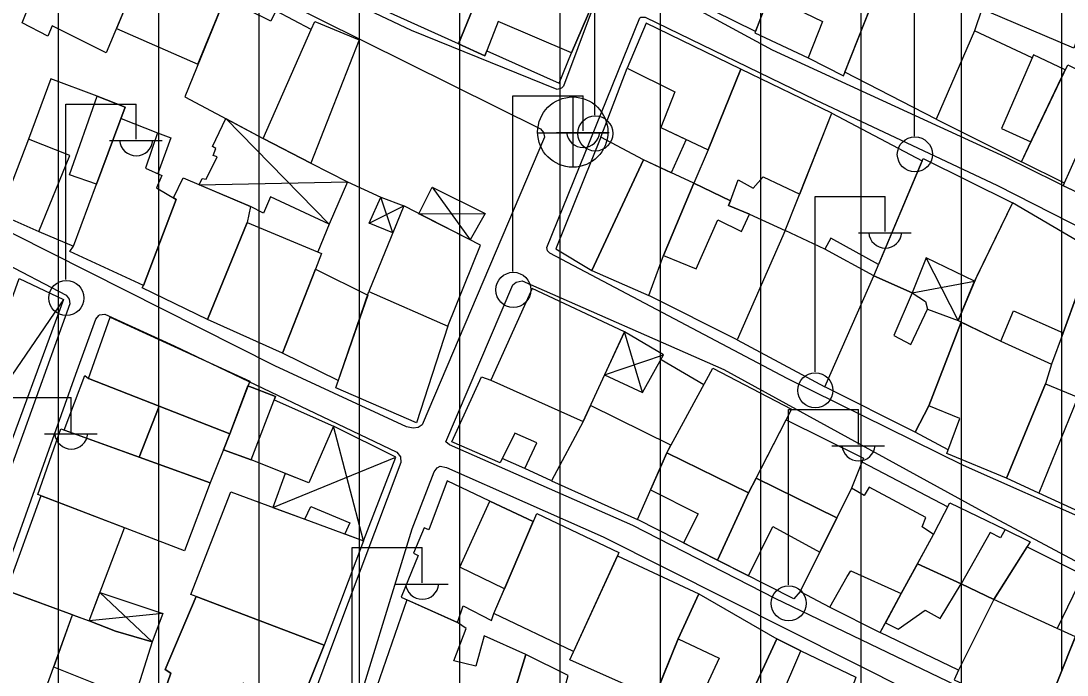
# Model space of a CAD drawing. Extents: x 417997 to 421451, y 4451742 to 4455216.
# Drawn here: x 420514 to 420618.3, y 4453522.7 to 4453587.9 of the extents above; entities that cross this region are included whole.
import ezdxf

# ---------------------------------------------------------------- set-up
doc = ezdxf.new("R2010")
doc.units = 0
for name, color, linetype in [('ADA', 7, 'Continuous'), ('B_Mesken', 7, 'Continuous'), ('B_Sundurma', 7, 'Continuous'), ('B_Teras', 7, 'Continuous'), ('PL_AYA_PARK_DINLENME', 7, 'Continuous'), ('PL_KON_MEV_350', 7, 'Continuous'), ('S_Elektrik_Diregi', 7, 'Continuous'), ('S_Rogar_Kapagi', 7, 'Continuous'), ('Sinir_Duvar_tek_tarafa_ait', 7, 'Continuous'), ('TR_ORTAYOGUNKONUT', 7, 'Continuous'), ('Yol_Sose', 7, 'Continuous')]:
    doc.layers.add(name, color=color, linetype=linetype)

msp = doc.modelspace()

# ---------------------------------------------------------------- linework, layer by layer
at = {"layer": 'ADA'}
msp.add_line((420659.52, 4453627.72), (420606.99, 4453496.21), dxfattribs=at)
msp.add_line((420659.52, 4453627.72), (420606.99, 4453496.21), dxfattribs=at)
at = {"layer": 'B_Mesken'}
for points in [[(420613.65, 4453601.21), (420623.42, 4453597.18), (420618.94, 4453585.21), (420608.96, 4453589.46)], [(420553.72, 4453600.24), (420561.96, 4453596.31), (420557.63, 4453585.64), (420549.51, 4453589.28)], [(420518.06, 4453597.63), (420519.47, 4453596.93), (420520, 4453597.97), (420522.8, 4453596.71), (420523.09, 4453597.51), (420527.09, 4453595.72), (420522.51, 4453584.73), (420517.12, 4453587.44), (420516.68, 4453586.41), (420514.13, 4453587.73)], [(420588.58, 4453590.46), (420587.16, 4453586.72), (420592.46, 4453584.24), (420595.98, 4453582.45), (420600.24, 4453593.23), (420591.5, 4453597.54)], [(420523.53, 4453587.17), (420531.65, 4453583.6), (420534.33, 4453590.2), (420534.82, 4453591.41), (420526.76, 4453594.91)], [(420560.45, 4453584.95), (420567.67, 4453581.73), (420568.88, 4453584.75), (420572.18, 4453592.39), (420565.2, 4453595.55), (420564.03, 4453592.76), (420561.07, 4453594.12), (420557.63, 4453585.64), (420560.25, 4453584.44)], [(420587.22, 4453586.87), (420583.09, 4453588.89), (420585.63, 4453594.58), (420589.46, 4453592.61), (420588.58, 4453590.46)], [(420605.24, 4453578.13), (420596.12, 4453582.81), (420599.98, 4453592.57), (420605.51, 4453589.96), (420606.16, 4453591.51), (420609.22, 4453590.12), (420608.96, 4453589.46), (420609.77, 4453589.11), (420609.05, 4453586.95)], [(420534.33, 4453590.2), (420530.33, 4453580.36), (420538.14, 4453576.19), (420542.94, 4453587.08), (420539.43, 4453588.92), (420538.91, 4453587.89)], [(420542.94, 4453587.08), (420543.3, 4453587.88), (420547.73, 4453586.05), (420542.89, 4453573.74), (420538.14, 4453576.19)], [(420582.49, 4453575.08), (420585.77, 4453583.11), (420576.32, 4453587.7), (420574.43, 4453583.2), (420579.17, 4453580.84), (420577.78, 4453577.29)], [(420609.05, 4453586.95), (420605.24, 4453578.13), (420613.73, 4453573.87), (420614.68, 4453575.87), (420618.1, 4453583.06), (420614.93, 4453584.55), (420614.79, 4453584.23)], [(420618.01, 4453571.76), (420613.73, 4453573.87), (420618.34, 4453583.55), (420627.15, 4453579.24), (420625.55, 4453575.39), (420625.5, 4453574.99), (420622.93, 4453569.13), (420617.89, 4453571.48)], [(420580.3, 4453576.11), (420578.82, 4453572.79), (420576.05, 4453574.08), (420571.82, 4453576.32), (420574.43, 4453583.2), (420579.17, 4453580.84), (420577.78, 4453577.29)], [(420582.49, 4453575.08), (420581.09, 4453571.74), (420584.73, 4453569.97), (420585.49, 4453572.08), (420587, 4453571.26), (420588, 4453572.39), (420591.63, 4453570.64), (420594.84, 4453578.73), (420585.77, 4453583.11)], [(420521.6, 4453580.42), (420516.98, 4453582.15), (420514.76, 4453576.12), (420511.86, 4453568.65), (420515.79, 4453566.94), (420519.25, 4453565.48), (420521.55, 4453571.66), (420524.4, 4453579.32)], [(420523.99, 4453578.21), (420527.62, 4453576.76), (420526.42, 4453573.23), (420528.07, 4453572.51), (420527.51, 4453571.29), (420529.48, 4453570.12), (420526.23, 4453561.54), (420518.88, 4453564.92), (420519.25, 4453565.48), (420521.55, 4453571.66)], [(420599.49, 4453563.65), (420594.73, 4453566.25), (420594.14, 4453565.18), (420590.19, 4453567.02), (420594.84, 4453578.73), (420603.83, 4453573.98)], [(420576.05, 4453574.08), (420571.82, 4453576.32), (420567.34, 4453565.19), (420570.91, 4453563.04)], [(420581.09, 4453571.74), (420576.05, 4453574.08), (420570.91, 4453563.04), (420576.6, 4453560.53), (420578.07, 4453564.54)], [(420599.01, 4453562.5), (420603.92, 4453574.2), (420612.85, 4453569.78), (420609.04, 4453561.99), (420604.22, 4453564.3), (420602.83, 4453560.81)], [(420532.59, 4453558.15), (420526.09, 4453561.3), (420526.23, 4453561.54), (420529.48, 4453570.12), (420529.23, 4453570.27), (420530.17, 4453572.27), (420536.89, 4453569.41), (420536.57, 4453567.83)], [(420586.62, 4453568.65), (420590.19, 4453567.02), (420585.4, 4453556.14), (420576.6, 4453560.53), (420578.07, 4453564.54), (420581.09, 4453571.74), (420584.73, 4453569.97), (420584.53, 4453569.52)], [(420609.28, 4453562.48), (420607.42, 4453558.04), (420611.68, 4453555.99), (420612.95, 4453559.01), (420617.9, 4453556.83), (420620.87, 4453565.08), (420612.85, 4453569.78)], [(420552.16, 4453569.47), (420548.7, 4453560.95), (420556.56, 4453557.5), (420559.83, 4453565.57)], [(420540.08, 4453554.79), (420532.59, 4453558.15), (420536.57, 4453567.83), (420543.98, 4453564.74), (420543.38, 4453563.18)], [(420599.01, 4453562.5), (420594.14, 4453565.18), (420590.19, 4453567.02), (420585.4, 4453556.14), (420594.15, 4453551.45)], [(420617.9, 4453556.83), (420616.71, 4453553.7), (420616.12, 4453551.75), (420619.36, 4453550.4), (420624.42, 4453548.29), (420629.21, 4453561.67), (420620.87, 4453565.08)], [(420543.38, 4453563.18), (420548.57, 4453560.58), (420545.64, 4453552.07), (420540.08, 4453554.79)], [(420603.14, 4453546.93), (420594.15, 4453551.45), (420599.01, 4453562.5), (420602.83, 4453560.81), (420601.01, 4453556.55), (420602.72, 4453555.65), (420604.36, 4453559.18), (420607.42, 4453558.04), (420607.73, 4453557.89), (420604.49, 4453549.53)], [(420545.38, 4453551.33), (420548.7, 4453560.95), (420556.56, 4453557.5), (420553.42, 4453547.85)], [(420560.84, 4453552.1), (420570.04, 4453548), (420574.17, 4453556.93), (420564.97, 4453561.26)], [(420522.91, 4453558.4), (420536.82, 4453552.02), (420534.82, 4453546.77), (420520.75, 4453552.28)], [(420606.43, 4453545.17), (420603.14, 4453546.93), (420604.49, 4453549.53), (420607.73, 4453557.89), (420611.68, 4453555.99), (420616.71, 4453553.7), (420616.12, 4453551.75), (420612.25, 4453542.33), (420606.28, 4453544.78)], [(420578.39, 4453544.86), (420582.96, 4453553.3), (420590.8, 4453549.21), (420586.54, 4453540.87)], [(420518.32, 4453547.13), (420520.39, 4453552.57), (420520.75, 4453552.28), (420527.8, 4453549.52), (420525.8, 4453544.42)], [(420564.23, 4453543.31), (420561.98, 4453544.3), (420561.76, 4453543.87), (420556.96, 4453545.95), (420559.91, 4453552.43), (420560.84, 4453552.1), (420570.04, 4453548), (420566.88, 4453542.07)], [(420539.26, 4453550.13), (420545.16, 4453547.53), (420542.7, 4453541.86), (420536.96, 4453544.17), (420534.19, 4453545.17), (420534.82, 4453546.77), (420536.64, 4453551.54), (420539.39, 4453550.47)], [(420619.36, 4453550.4), (420624.42, 4453548.29), (420620.74, 4453538.4), (420615.48, 4453540.85), (420612.25, 4453542.33), (420616.12, 4453551.75)], [(420532.88, 4453541.87), (420525.8, 4453544.42), (420527.8, 4453549.52), (420534.82, 4453546.77)], [(420578.8, 4453545.62), (420570.78, 4453549.59), (420570.04, 4453548), (420566.88, 4453542.07), (420575.45, 4453538.21), (420578.39, 4453544.86)], [(420590.27, 4453548.16), (420597.98, 4453544.34), (420596.8, 4453541.34), (420595.34, 4453538.39), (420587.29, 4453542.35)], [(420517.98, 4453547.25), (420532.88, 4453541.87), (420530.3, 4453535.09), (420515.7, 4453540.7)], [(420575.45, 4453538.21), (420578.39, 4453544.86), (420586.54, 4453540.87), (420583.45, 4453534.15)], [(420560.75, 4453540.05), (420556.5, 4453542.07), (420554.65, 4453537.18), (420554.2, 4453537.37), (420553.14, 4453534.84), (420553.59, 4453534.62), (420551.9, 4453530.46), (420557.51, 4453527.95), (420558.1, 4453529.6), (420560.9, 4453528.15), (420561.15, 4453528.83), (420562.21, 4453531.31), (420565.08, 4453538)], [(420591.67, 4453531.04), (420591.04, 4453530.31), (420583.45, 4453534.15), (420586.54, 4453540.87), (420587.29, 4453542.35), (420595.34, 4453538.39)], [(420516, 4453540.58), (420512.58, 4453531.13), (420520.8, 4453528.11), (420524.32, 4453537.39)], [(420530.96, 4453530.72), (420534.93, 4453540.96), (420548.16, 4453536.09), (420544.23, 4453525.68)], [(420594.62, 4453529.47), (420599.64, 4453526.94), (420601.75, 4453530.83), (420604.96, 4453536.71), (420603.85, 4453537.48), (420604.19, 4453538.42), (420598.56, 4453541.42), (420598.04, 4453540.62), (420596.8, 4453541.34), (420591.67, 4453531.04)], [(420604.96, 4453536.71), (420606.59, 4453539.86), (420612.1, 4453537.23), (420614.6, 4453535.98), (420610.98, 4453530.23), (420607.71, 4453531.79), (420603.37, 4453533.8), (420604.96, 4453536.71)], [(420565.42, 4453538.8), (420573.59, 4453534.91), (420573.46, 4453534.58), (420569.1, 4453525.05), (420561.15, 4453528.83)], [(420614.3, 4453535.49), (420619.88, 4453532.71), (420617.28, 4453527.35), (420610.98, 4453530.23)], [(420581.56, 4453530.81), (420579.51, 4453526.32), (420577.15, 4453520.47), (420568.72, 4453524.22), (420573.46, 4453534.58)], [(420607.71, 4453531.79), (420610.98, 4453530.23), (420607.47, 4453523.2), (420599.64, 4453526.94), (420600.17, 4453527.92), (420601.75, 4453530.83), (420603.37, 4453533.8)], [(420512.58, 4453531.13), (420509.66, 4453522.5), (420510.07, 4453522.23), (420513.53, 4453521.1), (420516.1, 4453520.22), (420519.16, 4453528.71)], [(420541.27, 4453519.61), (420540.13, 4453516.57), (420534.74, 4453518.76), (420528.33, 4453521.08), (420528.95, 4453522.88), (420528.4, 4453523.26), (420531.46, 4453530.53), (420544.23, 4453525.68), (420541.72, 4453519.4)], [(420552.46, 4453530.21), (420547.69, 4453516.37), (420555.77, 4453512.9), (420556.89, 4453516.16), (420561.15, 4453514.38), (420564.32, 4453524.74), (420560.17, 4453526.61), (420559.36, 4453523.59), (420557.17, 4453524.11), (420558.39, 4453527.36), (420557.51, 4453527.95)], [(420581.56, 4453530.81), (420589.36, 4453526.33), (420584.66, 4453516.18), (420580.73, 4453518.18), (420580.46, 4453517.59), (420576.67, 4453519.28), (420577.15, 4453520.47), (420579.51, 4453526.32)], [(420607.47, 4453523.2), (420607.01, 4453522.23), (420618.37, 4453516.91), (420622.36, 4453525.11), (420621.88, 4453525.25), (420619.49, 4453526.34), (420617.28, 4453527.35), (420610.98, 4453530.23)], [(420527.09, 4453526.02), (420524.31, 4453517.16), (420521.22, 4453518.44), (420520.3, 4453518.76), (420521.43, 4453521.82), (420517.28, 4453523.49), (420519.16, 4453528.71), (420520.8, 4453528.11), (420523.43, 4453527.09)], [(420591.73, 4453525.11), (420597.24, 4453522.49), (420597.1, 4453522.1), (420593.59, 4453514.18), (420588.74, 4453515.96), (420588.02, 4453514.49), (420587.38, 4453514.98), (420584.66, 4453516.18), (420589.36, 4453526.33)], [(420567.36, 4453518.23), (420568.55, 4453522.66), (420564.32, 4453524.74), (420561.15, 4453514.38), (420556.89, 4453516.16), (420555.77, 4453512.9), (420555.29, 4453511.51), (420559.21, 4453509.8), (420559.35, 4453510.17), (420563.62, 4453507.86), (420563.94, 4453508.67), (420565.3, 4453513.02), (420567.36, 4453518.23)]]:
    msp.add_lwpolyline(points, close=True, dxfattribs=at)
at = {"layer": 'B_Sundurma'}
for p, q in [((420534.42, 4453578.18), (420544.73, 4453567.65)), ((420531.78, 4453571.59), (420546.56, 4453571.89)), ((420555.01, 4453571.36), (420558.77, 4453566.11)), ((420551.07, 4453566.79), (420549.88, 4453570.35)), ((420548.72, 4453567.77), (420552.16, 4453569.47)), ((420553.67, 4453568.7), (420560.29, 4453568.71)), ((420607.42, 4453558.04), (420604.22, 4453564.3)), ((420602.83, 4453560.81), (420609.04, 4453561.99)), ((420518.26, 4453560.16), (420507.47, 4453544.37)), ((420575.96, 4453550.86), (420574.17, 4453556.93)), ((420572.19, 4453552.63), (420578.07, 4453554.62)), ((420548.16, 4453536.09), (420545.16, 4453547.53)), ((420539.12, 4453539.42), (420551.39, 4453544.44)), ((420521.87, 4453530.94), (420527.09, 4453526.02)), ((420528.17, 4453528.83), (420520.8, 4453528.11))]:
    msp.add_line(p, q, dxfattribs=at)
for points in [[(420531.78, 4453571.59), (420532.07, 4453572.21), (420532.48, 4453572.14), (420533.57, 4453574.36), (420533.17, 4453574.51), (420533.44, 4453575.2), (420533.09, 4453575.41), (420534.42, 4453578.18), (420538.14, 4453576.19), (420542.89, 4453573.74), (420546.56, 4453571.89), (420544.73, 4453567.65), (420538.87, 4453570.38), (420538.18, 4453568.77), (420536.89, 4453569.41)], [(420553.67, 4453568.7), (420555.01, 4453571.36), (420560.29, 4453568.71), (420558.77, 4453566.11)], [(420551.07, 4453566.79), (420548.72, 4453567.77), (420549.88, 4453570.35), (420552.16, 4453569.47)], [(420602.83, 4453560.81), (420604.18, 4453559.94), (420604.36, 4453559.18), (420607.42, 4453558.04), (420609.04, 4453561.99), (420604.22, 4453564.3)], [(420513.83, 4453562.25), (420518.26, 4453560.16), (420511.69, 4453542.35), (420510.96, 4453542.6), (420507.47, 4453544.37)], [(420572.19, 4453552.63), (420575.96, 4453550.86), (420578.07, 4453554.62), (420574.17, 4453556.93)], [(420540.34, 4453542.81), (420539.12, 4453539.42), (420542.3, 4453538.24), (420542.89, 4453539.51), (420546.79, 4453537.88), (420546.3, 4453536.77), (420548.16, 4453536.09), (420551.39, 4453544.44), (420545.16, 4453547.53), (420542.7, 4453541.86)], [(420521.87, 4453530.94), (420528.17, 4453528.83), (420527.09, 4453526.02), (420523.43, 4453527.09), (420520.8, 4453528.11)]]:
    msp.add_lwpolyline(points, close=True, dxfattribs=at)
at = {"layer": 'B_Teras'}
for points in [[(420588.58, 4453590.46), (420593.91, 4453587.88), (420592.46, 4453584.24), (420595.98, 4453582.45), (420600.24, 4453593.23), (420591.5, 4453597.54)], [(420561.07, 4453594.12), (420564.03, 4453592.76), (420565.2, 4453595.55), (420572.18, 4453592.39), (420568.89, 4453584.75), (420561.59, 4453587.85), (420560.25, 4453584.44), (420557.63, 4453585.64)], [(420618.1, 4453583.06), (420614.93, 4453584.55), (420611.73, 4453577.2), (420614.68, 4453575.87)], [(420521.55, 4453571.66), (420518.86, 4453572.58), (420521.6, 4453580.42), (420524.4, 4453579.32)], [(420620.39, 4453577.06), (420625.5, 4453574.99), (420622.93, 4453569.13), (420617.89, 4453571.48)], [(420514.76, 4453576.12), (420511.86, 4453568.65), (420515.79, 4453566.94), (420518.89, 4453574.5)], [(420586.62, 4453568.65), (420584.53, 4453569.52), (420584.73, 4453569.97), (420581.09, 4453571.74), (420578.07, 4453564.54), (420581.3, 4453563.19), (420583.46, 4453568.09), (420585.82, 4453566.94)], [(420612.25, 4453542.33), (420606.28, 4453544.78), (420607.59, 4453548.29), (420604.49, 4453549.53), (420607.73, 4453557.89), (420611.68, 4453555.99), (420616.71, 4453553.7), (420616.12, 4453551.75)], [(420570.04, 4453548), (420566.88, 4453542.07), (420564.23, 4453543.31), (420565.42, 4453545.87), (420563.25, 4453546.83), (420561.76, 4453543.87), (420556.96, 4453545.95), (420559.91, 4453552.43), (420560.84, 4453552.1)], [(420534.19, 4453545.17), (420536.96, 4453544.17), (420539.39, 4453550.47), (420536.64, 4453551.54), (420534.82, 4453546.77)], [(420616.12, 4453551.75), (420619.36, 4453550.4), (420615.48, 4453540.85), (420612.25, 4453542.33)], [(420576.76, 4453541.18), (420581.5, 4453538.79), (420580.05, 4453535.88), (420583.45, 4453534.15), (420586.54, 4453540.87), (420578.39, 4453544.86)], [(420586.51, 4453532.6), (420588.95, 4453537.53), (420593.62, 4453534.96), (420595.34, 4453538.39), (420587.29, 4453542.35), (420586.54, 4453540.87), (420583.45, 4453534.15)], [(420591.67, 4453531.04), (420594.62, 4453529.47), (420596.35, 4453532.53), (420596.74, 4453533.1), (420601.75, 4453530.83), (420604.96, 4453536.71), (420603.85, 4453537.48), (420604.19, 4453538.42), (420598.56, 4453541.42), (420598.04, 4453540.62), (420596.8, 4453541.34)], [(420560.75, 4453540.05), (420565.08, 4453538), (420562.21, 4453531.31), (420557.77, 4453533.47)], [(420604.96, 4453536.71), (420606.59, 4453539.86), (420612.1, 4453537.23), (420611.64, 4453536.39), (420610.62, 4453536.91), (420607.71, 4453531.79), (420603.37, 4453533.8)], [(420600.17, 4453527.92), (420601.46, 4453527.28), (420604.13, 4453529.18), (420605.64, 4453528.35), (420607.71, 4453531.79), (420603.37, 4453533.8), (420601.75, 4453530.83)], [(420531.46, 4453530.53), (420528.4, 4453523.26), (420528.95, 4453522.88), (420528.33, 4453521.08), (420534.76, 4453518.75), (420536.12, 4453521.93), (420541.72, 4453519.4), (420544.23, 4453525.68)], [(420579.51, 4453526.32), (420583.61, 4453524.4), (420580.46, 4453517.59), (420576.67, 4453519.28)], [(420584.66, 4453516.18), (420587.38, 4453514.98), (420591.73, 4453525.11), (420589.36, 4453526.33)]]:
    msp.add_lwpolyline(points, close=True, dxfattribs=at)
at = {"layer": 'PL_AYA_PARK_DINLENME'}
msp.add_lwpolyline([(420750.96, 4453682.7), (420649.89, 4453560.76), (420672.35, 4453540.72), (420626.64, 4453484.98), (420606.99, 4453496.21), (420659.52, 4453627.72), (420679.56, 4453614.89), (420741.82, 4453690.58)], close=True, dxfattribs=at)
msp.add_lwpolyline([(420750.96, 4453682.7), (420649.89, 4453560.76), (420672.35, 4453540.72), (420626.64, 4453484.98), (420606.99, 4453496.21), (420659.52, 4453627.72), (420679.56, 4453614.89), (420741.82, 4453690.58)], close=True, dxfattribs=at)
at = {"layer": 'PL_KON_MEV_350'}
msp.add_lwpolyline([(420659.52, 4453627.72), (420603.26, 4453664.79), (420573.93, 4453678.33), (420561.21, 4453647.98), (420547.35, 4453614.89), (420577.69, 4453602.6), (420591.14, 4453635.31), (420603.26, 4453664.79), (420659.52, 4453627.72), (420606.99, 4453496.21), (420626.64, 4453484.98)], dxfattribs=at)
at = {"layer": 'S_Elektrik_Diregi'}
for p, q in [((420571.21, 4453578.54), (420571.21, 4453596.04)), ((420603.08, 4453576.44), (420603.08, 4453593.94)), ((420563.05, 4453562.95), (420563.05, 4453580.45)), ((420563.05, 4453580.45), (420570.05, 4453580.45)), ((420570.05, 4453576.95), (420570.05, 4453580.45)), ((420518.49, 4453562.13), (420518.49, 4453579.63)), ((420518.49, 4453579.63), (420525.49, 4453579.63)), ((420525.49, 4453576.13), (420525.49, 4453579.63)), ((420567.39, 4453576.81), (420572.64, 4453576.81)), ((420522.83, 4453575.99), (420528.08, 4453575.99)), ((420593.16, 4453552.93), (420593.16, 4453570.43)), ((420593.16, 4453570.43), (420600.16, 4453570.43)), ((420600.16, 4453566.93), (420600.16, 4453570.43)), ((420597.5, 4453566.79), (420602.75, 4453566.79)), ((420512.03, 4453550.39), (420519.03, 4453550.39)), ((420519.03, 4453546.89), (420519.03, 4453550.39)), ((420590.5, 4453531.69), (420590.5, 4453549.19)), ((420590.5, 4453549.19), (420597.5, 4453549.19)), ((420597.5, 4453545.69), (420597.5, 4453549.19)), ((420516.37, 4453546.75), (420521.62, 4453546.75)), ((420594.84, 4453545.55), (420600.09, 4453545.55)), ((420547.01, 4453517.91), (420547.01, 4453535.41)), ((420547.01, 4453535.41), (420554.01, 4453535.41)), ((420554.01, 4453531.91), (420554.01, 4453535.41)), ((420551.35, 4453531.77), (420556.6, 4453531.77))]:
    msp.add_line(p, q, dxfattribs=at)
for centre in [(420571.25, 4453576.7), (420603.11, 4453574.61), (420563.09, 4453561.11), (420518.53, 4453560.29), (420593.19, 4453551.09), (420590.54, 4453529.86)]:
    msp.add_circle(centre, 1.75, dxfattribs=at)
for centre in [(420525.5, 4453576.14), (420570.05, 4453576.96), (420600.16, 4453566.94), (420519.03, 4453546.9), (420597.5, 4453545.71), (420554.01, 4453531.92)]:
    msp.add_arc(centre, 1.66, 184.8384, 355.1464, dxfattribs=at)
at = {"layer": 'S_Rogar_Kapagi'}
for p, q in [((420569.06, 4453573.31), (420569.06, 4453580.31)), ((420565.49, 4453576.78), (420572.49, 4453576.78))]:
    msp.add_line(p, q, dxfattribs=at)
msp.add_circle((420569.01, 4453576.84), 3.5, dxfattribs=at)
at = {"layer": 'Sinir_Duvar_tek_tarafa_ait'}
for points in [[(420527.62, 4453576.76), (420528.94, 4453576.25), (420527.64, 4453572.7)], [(420546.56, 4453571.89), (420549.88, 4453570.35)], [(420544.73, 4453567.65), (420543.59, 4453564.9)], [(420577.82, 4453554.18), (420582.08, 4453551.67)], [(420597.83, 4453543.97), (420606.38, 4453539.46)]]:
    msp.add_lwpolyline(points, dxfattribs=at)
at = {"layer": 'TR_ORTAYOGUNKONUT'}
for p, q in [((420537.76, 4453454.11), (420537.76, 4453740.37)), ((420537.76, 4453454.11), (420537.76, 4453740.37)), ((420607.76, 4453498.13), (420607.76, 4453726.86)), ((420607.76, 4453498.13), (420607.76, 4453726.86)), ((420527.76, 4453458.73), (420527.76, 4453724.03)), ((420527.76, 4453458.73), (420527.76, 4453724.03)), ((420617.76, 4453523.17), (420617.76, 4453719.24)), ((420617.76, 4453523.17), (420617.76, 4453719.24)), ((420517.76, 4453463.36), (420517.76, 4453704.34)), ((420517.76, 4453463.36), (420517.76, 4453704.34)), ((420597.76, 4453426.33), (420597.76, 4453651.4)), ((420597.76, 4453426.33), (420597.76, 4453651.4)), ((420587.76, 4453430.96), (420587.76, 4453627.09)), ((420587.76, 4453430.96), (420587.76, 4453627.09)), ((420547.76, 4453449.48), (420547.76, 4453614.72)), ((420547.76, 4453449.48), (420547.76, 4453614.72)), ((420557.76, 4453444.85), (420557.76, 4453610.67)), ((420557.76, 4453444.85), (420557.76, 4453610.67)), ((420567.76, 4453440.22), (420567.76, 4453606.62)), ((420567.76, 4453440.22), (420567.76, 4453606.62)), ((420577.76, 4453435.59), (420577.76, 4453602.77)), ((420577.76, 4453435.59), (420577.76, 4453602.77))]:
    msp.add_line(p, q, dxfattribs=at)
at = {"layer": 'Yol_Sose'}
for points in [[(420503.51, 4453634.92), (420521.05, 4453626.83), (420546.65, 4453615.79), (420575.51, 4453603.33), (420576.08, 4453602.9), (420575.34, 4453600.82), (420568.08, 4453581.43), (420567.9, 4453581.22), (420567.44, 4453581.09), (420552.95, 4453586.98), (420539.58, 4453593.3), (420507.58, 4453609.34), (420480.64, 4453621.9), (420480.53, 4453622.01), (420480.41, 4453622.24), (420480.34, 4453622.57)], [(420494.71, 4453576.03), (420477.29, 4453584.29), (420476.77, 4453584.84), (420476.59, 4453585.54), (420479.74, 4453616.81), (420479.96, 4453617.37), (420480.41, 4453617.44), (420493.08, 4453612.06), (420512.83, 4453603.49), (420565.8, 4453577.16), (420566.1, 4453576.81), (420566.2, 4453576.32), (420553.99, 4453547.65), (420553.61, 4453547.37), (420553.11, 4453547.32), (420552.45, 4453547.46), (420539.3, 4453553.52)], [(420582.34, 4453605.27), (420586.13, 4453615.36), (420586.42, 4453615.52), (420587.04, 4453615.36), (420641.66, 4453588.37), (420641.79, 4453588.06), (420641.8, 4453587.54), (420636.22, 4453574.94), (420631.56, 4453565.67), (420630.87, 4453565.45), (420630.04, 4453565.49), (420612.13, 4453574.35), (420588.91, 4453585.02), (420577.38, 4453591.3), (420577.17, 4453591.65), (420577.05, 4453592.26)], [(420622.97, 4453542.72), (420621.24, 4453538.11), (420620.98, 4453537.89), (420620.55, 4453538), (420607.94, 4453543.59), (420590.37, 4453552.27), (420566.73, 4453564.78), (420566.49, 4453565.01), (420566.41, 4453565.32), (420575.68, 4453588.24), (420575.78, 4453588.31), (420576.22, 4453588.31), (420593.21, 4453580.06), (420611.34, 4453571.52), (420629.27, 4453562.36), (420629.62, 4453562.11), (420629.74, 4453561.76), (420625.32, 4453549.1)], [(420539.3, 4453553.52), (420494.71, 4453576.03)], [(420511.86, 4453564.05), (420518.52, 4453560.57), (420518.82, 4453560.19), (420518.88, 4453559.71), (420514.31, 4453546.95), (420507.58, 4453528.47), (420498.37, 4453503.67), (420494.04, 4453485.12), (420489.47, 4453465.35)], [(420575, 4453537.63), (420556.73, 4453545.65), (420556.36, 4453545.94), (420563.04, 4453561.61), (420563.36, 4453561.87), (420563.98, 4453562), (420584.06, 4453553.18), (420610.49, 4453538.68), (420624.14, 4453531.4), (420624.53, 4453530.97), (420624.48, 4453530.35), (420618.13, 4453516.84), (420617.59, 4453516.68), (420589.18, 4453530.33)], [(420483.57, 4453440.14), (420493.42, 4453470.95), (420500.39, 4453496.08), (420504.7, 4453510.55), (420509.49, 4453524.66), (420519.48, 4453552.7), (420521.46, 4453558.19), (420521.76, 4453558.55), (420521.84, 4453558.61), (420522.37, 4453558.67)], [(420522.37, 4453558.67), (420529.28, 4453555.53)], [(420529.28, 4453555.53), (420551.49, 4453544.91), (420551.85, 4453544.47), (420551.89, 4453543.88), (420545.27, 4453526.33), (420538.02, 4453506.83), (420530.36, 4453486.03), (420523.02, 4453463.29)], [(420562.48, 4453508.03), (420546.72, 4453515.32), (420546.55, 4453515.62), (420546.51, 4453516.22), (420553.02, 4453537.28), (420555.21, 4453542.97), (420555.51, 4453543.37), (420555.81, 4453543.52), (420556.43, 4453543.39), (420572.04, 4453536.49), (420609.13, 4453517.85), (420616.51, 4453514.06), (420616.7, 4453513.88), (420616.8, 4453513.26), (420609.58, 4453496.94)], [(420589.18, 4453530.33), (420575, 4453537.63)]]:
    msp.add_lwpolyline(points, dxfattribs=at)

doc.saveas('drawing.dxf')
